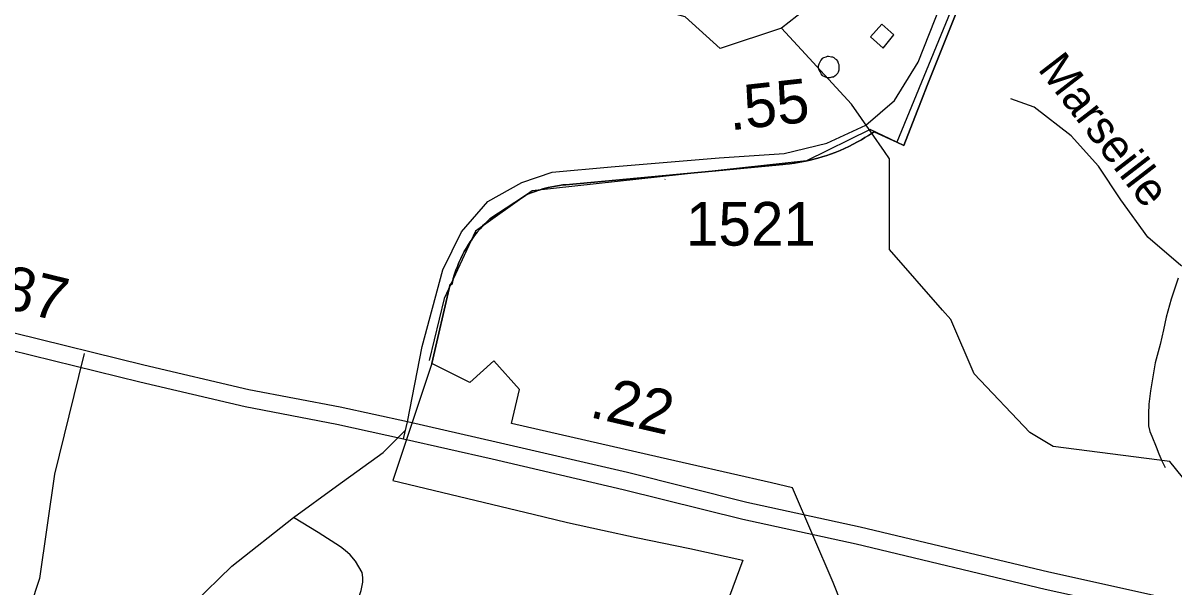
# Model space of a CAD drawing. Extents: x 2001466 to 2224147, y 644118 to 847247.
# Drawn here: x 2052068 to 2055357, y 725199 to 726812 of the extents above; entities that cross this region are included whole.
import ezdxf

# ---------------------------------------------------------------- set-up
doc = ezdxf.new("R2010")
doc.units = 0
for name, color, linetype in [('Exist Boundary Political City Limit New', 7, 'Continuous'), ('Exist Boundary Political City Limit Old', 7, 'Continuous'), ('Exist Hydrographic Creek Single Shore', 7, 'Continuous'), ('Exist Hydrographic Lake Shore', 7, 'Continuous'), ('Exist Hydrographic Misc Water Feature', 7, 'Continuous'), ('Exist Road Non-System Type 51', 7, 'Continuous'), ('Exist Road Non-System Type 51 Label', 7, 'Continuous'), ('Exist Road Primary US Divided Attributed', 7, 'Continuous'), ('Exist Road Primary US Mileage Hundredths English Label', 7, 'Continuous'), ('Exist Road Secondary Mileage Hundredths English Label', 7, 'Continuous'), ('Exist Road Secondary Type 51 Attributed', 7, 'Continuous'), ('Exist Road Secondary Type 51 Number Label', 7, 'Continuous'), ('Map Preparation Boundary City Limit Buffer Line', 7, 'Continuous')]:
    doc.layers.add(name, color=color, linetype=linetype)

msp = doc.modelspace()

# ---------------------------------------------------------------- linework, layer by layer
at = {"layer": 'Exist Boundary Political City Limit New'}
for points in [[(2053236.4, 725838), (2053288.4, 726065), (2053290.2, 726064.6), (2053293.2, 726063.9), (2053293.8, 726066.1), (2053294.1, 726068.1), (2053294.9, 726071), (2053295.1, 726072.1), (2053297.1, 726079.6), (2053297.5, 726080.7), (2053300.2, 726090.2), (2053305, 726104.5), (2053309.1, 726115.8), (2053313.6, 726126.9), (2053319, 726138.7), (2053323.9, 726148.6), (2053329, 726158.3), (2053333.9, 726167.1), (2053340.6, 726178.2), (2053345.5, 726185.8), (2053349.1, 726191), (2053352.2, 726195.6), (2053358.1, 726203.7), (2053365.5, 726213.2), (2053373.9, 726223.1), (2053379.9, 726229.8), (2053383.9, 726234.3), (2053393, 726243.6), (2053401.9, 726251.9), (2053498.1, 726314.5), (2053505, 726319.2), (2053507.8, 726321.1), (2053519.8, 726326), (2053531, 726330.1), (2053541.5, 726333.6), (2053543.2, 726334.1), (2053553, 726337.1), (2053568.5, 726341.1), (2053579.2, 726343.4), (2053590, 726345.5), (2053600.9, 726347.2), (2053610.8, 726348.5), (2053619.1, 726349.4), (2053864.2, 726372.2), (2054037.1, 726388.2), (2054239, 726407.1), (2054246.5, 726407.8), (2054258.5, 726409.1), (2054272.4, 726410.9), (2054288.1, 726413.5), (2054303.9, 726416.5), (2054317.5, 726419.6), (2054328.2, 726422.2), (2054338.9, 726425.1), (2054352.2, 726429), (2054364.6, 726433), (2054376, 726436.9), (2054389.1, 726441.8), (2054403, 726447.5), (2054415.8, 726453.1), (2054427.5, 726458.6), (2054440.1, 726464.9), (2054452.4, 726471.5), (2054463.8, 726477.9), (2054474, 726484.1), (2054484.2, 726490.4), (2054492.5, 726495.9), (2054500, 726501), (2054565.1, 726470.9), (2054585.2, 726461.7), (2054616.5, 726542.4), (2054635.4, 726590.9), (2054651.6, 726632.9), (2054703, 726761.3), (2054764.4, 726915.2)], [(2054764.4, 726915.2), (2054703, 726761.3), (2054651.6, 726632.9), (2054635.4, 726590.9), (2054616.5, 726542.4), (2054585.2, 726461.7), (2054565.1, 726470.9), (2054500, 726501), (2054492.5, 726495.9), (2054484.2, 726490.4), (2054474, 726484.1), (2054463.8, 726477.9), (2054452.4, 726471.5), (2054440.1, 726464.9), (2054427.5, 726458.6), (2054415.8, 726453.1), (2054403, 726447.5), (2054389.1, 726441.8), (2054376, 726436.9), (2054364.6, 726433), (2054352.2, 726429), (2054338.9, 726425.1), (2054328.2, 726422.2), (2054317.5, 726419.6), (2054303.9, 726416.5), (2054288.1, 726413.5), (2054272.4, 726410.9), (2054258.5, 726409.1), (2054246.5, 726407.8), (2054239, 726407.1), (2054037.1, 726388.2), (2053864.2, 726372.2), (2053619.1, 726349.4), (2053610.8, 726348.5), (2053600.9, 726347.2), (2053590, 726345.5), (2053579.2, 726343.4), (2053568.5, 726341.1), (2053553, 726337.1), (2053543.2, 726334.1), (2053541.5, 726333.6), (2053531, 726330.1), (2053519.8, 726326), (2053507.8, 726321.1), (2053505, 726319.2), (2053498.1, 726314.5), (2053401.9, 726251.9), (2053393, 726243.6), (2053383.9, 726234.3), (2053379.9, 726229.8), (2053373.9, 726223.1), (2053365.5, 726213.2), (2053358.1, 726203.7), (2053352.2, 726195.6), (2053349.1, 726191), (2053345.5, 726185.8), (2053340.6, 726178.2), (2053333.9, 726167.1), (2053329, 726158.3), (2053323.9, 726148.6), (2053319, 726138.7), (2053313.6, 726126.9), (2053309.1, 726115.8), (2053305, 726104.5), (2053300.2, 726090.2), (2053297.5, 726080.7), (2053297.1, 726079.6), (2053295.1, 726072.1), (2053294.9, 726071), (2053294.1, 726068.1), (2053293.8, 726066.1), (2053293.2, 726063.9), (2053290.2, 726064.6), (2053288.4, 726065), (2053236.4, 725838)], [(2053236.4, 725838), (2053124.5, 725503.2), (2053526.2, 725406.8), (2053623.9, 725382.9), (2053723.6, 725361.4), (2053820.6, 725339.9), (2053973.9, 725308.5), (2054125.4, 725275.8), (2054022.8, 725000), (2053936.4, 724778.6), (2053905.5, 724726.6)], [(2054673, 724481.2), (2054382.9, 725211.6), (2054266.8, 725482.1), (2054206.8, 725496.6), (2053972.1, 725550.2), (2053888.4, 725569.4), (2053464.1, 725666.5), (2053486.4, 725763.7), (2053412.9, 725845.5), (2053345.1, 725783.7), (2053236.4, 725838)]]:
    msp.add_lwpolyline(points, dxfattribs=at)
at = {"layer": 'Exist Boundary Political City Limit Old'}
msp.add_lwpolyline([(2054721.7, 728995.9), (2054454, 727476.6), (2054832.8, 727492.1), (2054984.1, 727492.1), (2054565, 726470.6), (2054488.9, 726507), (2054307, 726417.7), (2053522.8, 726331.8), (2053360.7, 726216), (2053271.4, 726024.3), (2053228.5, 725847)], dxfattribs=at)
at = {"layer": 'Exist Hydrographic Creek Single Shore'}
for p, q in [((2054292.3, 726735.2), (2054235.1, 726797.3)), ((2054529.5, 726444.6), (2054492.5, 726497.6))]:
    msp.add_line(p, q, dxfattribs=at)
for points in [[(2054492.5, 726497.6), (2054435.1, 726580), (2054292.3, 726735.2)], [(2054544.2, 726228.3), (2054544.2, 726423.6), (2054529.5, 726444.6)], [(2054696, 725990.3), (2054544.2, 726164.3), (2054544.2, 726228.3)], [(2055710, 724658.1), (2055697, 724684.1), (2055695.9, 725123.8), (2055345.1, 725557.5), (2055012.1, 725600.3), (2054945, 725641.1), (2054786.1, 725808.4), (2054719.1, 725963.9), (2054696, 725990.3)]]:
    msp.add_lwpolyline(points, dxfattribs=at)
at = {"layer": 'Exist Hydrographic Lake Shore'}
for points in [[(2054349.8, 728008.1), (2054316.1, 727714.3), (2054308.1, 727520.9), (2054467.1, 727238.8), (2054617.2, 727081.5), (2054609.2, 726973.4), (2054301.2, 726848.4), (2054235.1, 726797.3)], [(2054235.1, 726797.3), (2054060, 726738.6), (2053960.2, 726829.2), (2053775.9, 726880.4)]]:
    msp.add_lwpolyline(points, dxfattribs=at)
at = {"layer": 'Exist Hydrographic Misc Water Feature'}
for points in [[(2054526.1, 726740.2), (2054556.3, 726778.2), (2054522, 726808.1), (2054490.2, 726772.4), (2054526.1, 726740.2)], [(2054370.3, 726716), (2054366, 726716.2), (2054362.3, 726713.9), (2054355.9, 726712), (2054352.2, 726710.2), (2054348.1, 726705.9), (2054346.3, 726702.1), (2054344.2, 726698), (2054342.4, 726694.2), (2054340.5, 726688), (2054340.3, 726684), (2054342.2, 726678), (2054344.2, 726674.1), (2054346.5, 726670.1), (2054348.3, 726666.1), (2054352.2, 726661.9), (2054356.3, 726660.1), (2054360.6, 726658.2), (2054366.2, 726656.1), (2054370.5, 726655.9), (2054374.4, 726656.1), (2054380.1, 726658.1), (2054384.4, 726658.2), (2054388.5, 726662.1), (2054392.2, 726663.9), (2054396.3, 726668.2), (2054398.2, 726672), (2054400.4, 726678.1), (2054400.4, 726682.2), (2054400.4, 726688.2), (2054400.2, 726691.9), (2054398.4, 726696.3), (2054396.5, 726702.2), (2054394.1, 726706.2), (2054390.2, 726708.1), (2054386.1, 726711.9), (2054382.4, 726714.1), (2054378.5, 726713.9), (2054370.3, 726716)], [(2055369.3, 726082.1), (2055349.4, 726021.9), (2055335.3, 725970.1), (2055327.5, 725933.9), (2055317.6, 725892), (2055303.9, 725839.8), (2055295.7, 725793.9), (2055289.7, 725760), (2055285.8, 725722), (2055284.2, 725693.9), (2055284, 725670), (2055284, 725659.8), (2055288.1, 725643.8), (2055293.8, 725630), (2055306.3, 725600.1), (2055313.9, 725579.8), (2055322.1, 725559.9), (2055328.3, 725548), (2055332, 725540.2)]]:
    msp.add_lwpolyline(points, dxfattribs=at)
at = {"layer": 'Exist Road Non-System Type 51'}
for p, q in [((2053901.7, 726363.9), (2053902.9, 726365)), ((2052242, 725866.5), (2052226, 725800.8))]:
    msp.add_line(p, q, dxfattribs=at)
for points in [[(2055603.4, 726045.8), (2055497.2, 726075), (2055435.2, 726092.7), (2055377.2, 726118.7), (2055282.6, 726199), (2055205.3, 726305.6), (2055141.7, 726402.8), (2055063.2, 726488.8), (2054957.4, 726570.9), (2054891, 726595.2)], [(2052226, 725800.8), (2052158.1, 725521.2), (2052114.8, 725223.5), (2052087.7, 725141.7)], [(2052840.8, 725397.8), (2052963.9, 725487.3), (2053096.7, 725583.7), (2053160.7, 725646.9)], [(2052358.6, 724840.7), (2052352.1, 724888.2), (2052373.6, 724964.1), (2052396, 724994), (2052433.4, 725031.4), (2052478.3, 725072.5), (2052555.2, 725151.3), (2052664.5, 725258.1), (2052840.8, 725397.8)], [(2052971.6, 725016.4), (2053000.5, 725101.1), (2053021.6, 725152.6), (2053034.3, 725188.4), (2053038.8, 725212.3), (2053039.1, 725226.3), (2053037.4, 725240.3), (2053018, 725272.7), (2053002.4, 725291), (2052988.6, 725303.3), (2052974.9, 725313.6), (2052911.7, 725354.9), (2052840.8, 725397.8)]]:
    msp.add_lwpolyline(points, dxfattribs=at)
at = {"layer": 'Exist Road Primary US Divided Attributed'}
for points in [[(2053166.2, 725670.9), (2052974.2, 725712.8), (2052712.9, 725762.7), (2052412.6, 725833.4), (2052042.1, 725925.1), (2051784, 725995.7), (2051497.1, 726090.3), (2051065.6, 726257.6), (2050785.8, 726363.8), (2050532.1, 726468.2), (2050167.4, 726608.9), (2049893.2, 726724), (2049632.4, 726825.7), (2049153, 727015.6), (2048844.3, 727134.6)], [(2048819.4, 727082.8), (2049087.8, 726958.1), (2049622.8, 726745.1), (2049862.5, 726651.1), (2050157.9, 726537.9), (2050510.7, 726395.9), (2050779.2, 726290.4), (2051045.7, 726184.8), (2051450.3, 726035.2), (2051741.8, 725937.3), (2052029.7, 725877.5), (2052401.1, 725785.6), (2052702.6, 725714.6), (2052964.3, 725664.6), (2053155.2, 725622.9)], [(2057951.1, 724548.8), (2057630.4, 724640.2), (2057144.3, 724749.7), (2056639, 724878.5), (2056241.3, 724968.8), (2055880.6, 725052.6), (2055364.8, 725160.5), (2054999.8, 725240.9), (2054460, 725369.7), (2054136.7, 725440.6), (2053794.9, 725525.9), (2053419.7, 725612.9), (2053166.2, 725670.9)], [(2053155.2, 725622.9), (2053408.6, 725564.9), (2053783.3, 725478), (2054125.4, 725392.6), (2054449, 725321.8), (2054988.8, 725192.9), (2055354.4, 725112.4), (2055870, 725004.5), (2056230.3, 724920.8), (2056627.5, 724830.7), (2057132.8, 724701.9), (2057618.6, 724592.4), (2057938.9, 724506)]]:
    msp.add_lwpolyline(points, dxfattribs=at)
at = {"layer": 'Exist Road Secondary Type 51 Attributed'}
for points in [[(2053166.2, 725670.9), (2053208.1, 725886.4), (2053267.6, 726105.4), (2053320.7, 726214.9), (2053396.4, 726301), (2053492.9, 726355.8), (2053579.8, 726384.8), (2053748.8, 726400.9), (2054057.7, 726426.6), (2054242.8, 726438.7), (2054365.1, 726467.7), (2054476.1, 726519.2), (2054558.2, 726590.1), (2054625.8, 726699.6), (2054806, 727156.1), (2054904.2, 727388), (2054941.4, 727488.9)], [(2053155.2, 725622.9), (2053166.2, 725670.9)]]:
    msp.add_lwpolyline(points, dxfattribs=at)
at = {"layer": 'Map Preparation Boundary City Limit Buffer Line'}
for points in [[(2053236.4, 725838), (2053288.4, 726065), (2053290.2, 726064.6), (2053293.2, 726063.9), (2053293.8, 726066.1), (2053294.1, 726068.1), (2053294.9, 726071), (2053295.1, 726072.1), (2053297.1, 726079.6), (2053297.5, 726080.7), (2053300.2, 726090.2), (2053305, 726104.5), (2053309.1, 726115.8), (2053313.6, 726126.9), (2053319, 726138.7), (2053323.9, 726148.6), (2053329, 726158.3), (2053333.9, 726167.1), (2053340.6, 726178.2), (2053345.5, 726185.8), (2053349.1, 726191), (2053352.2, 726195.6), (2053358.1, 726203.7), (2053365.5, 726213.2), (2053373.9, 726223.1), (2053379.9, 726229.8), (2053383.9, 726234.3), (2053393, 726243.6), (2053401.9, 726251.9), (2053498.1, 726314.5), (2053505, 726319.2), (2053507.8, 726321.1), (2053519.8, 726326), (2053531, 726330.1), (2053541.5, 726333.6), (2053543.2, 726334.1), (2053553, 726337.1), (2053568.5, 726341.1), (2053579.2, 726343.4), (2053590, 726345.5), (2053600.9, 726347.2), (2053610.8, 726348.5), (2053619.1, 726349.4), (2053864.2, 726372.2), (2054037.1, 726388.2), (2054239, 726407.1), (2054246.5, 726407.8), (2054258.5, 726409.1), (2054272.4, 726410.9), (2054288.1, 726413.5), (2054303.9, 726416.5), (2054317.5, 726419.6), (2054328.2, 726422.2), (2054338.9, 726425.1), (2054352.2, 726429), (2054364.6, 726433), (2054376, 726436.9), (2054389.1, 726441.8), (2054403, 726447.5), (2054415.8, 726453.1), (2054427.5, 726458.6), (2054440.1, 726464.9), (2054452.4, 726471.5), (2054463.8, 726477.9), (2054474, 726484.1), (2054484.2, 726490.4), (2054492.5, 726495.9), (2054500, 726501), (2054565.1, 726470.9), (2054585.2, 726461.7), (2054616.5, 726542.4), (2054635.4, 726590.9), (2054651.6, 726632.9), (2054703, 726761.3), (2054764.4, 726915.2)], [(2054764.4, 726915.2), (2054703, 726761.3), (2054651.6, 726632.9), (2054635.4, 726590.9), (2054616.5, 726542.4), (2054585.2, 726461.7), (2054565.1, 726470.9), (2054500, 726501), (2054492.5, 726495.9), (2054484.2, 726490.4), (2054474, 726484.1), (2054463.8, 726477.9), (2054452.4, 726471.5), (2054440.1, 726464.9), (2054427.5, 726458.6), (2054415.8, 726453.1), (2054403, 726447.5), (2054389.1, 726441.8), (2054376, 726436.9), (2054364.6, 726433), (2054352.2, 726429), (2054338.9, 726425.1), (2054328.2, 726422.2), (2054317.5, 726419.6), (2054303.9, 726416.5), (2054288.1, 726413.5), (2054272.4, 726410.9), (2054258.5, 726409.1), (2054246.5, 726407.8), (2054239, 726407.1), (2054037.1, 726388.2), (2053864.2, 726372.2), (2053619.1, 726349.4), (2053610.8, 726348.5), (2053600.9, 726347.2), (2053590, 726345.5), (2053579.2, 726343.4), (2053568.5, 726341.1), (2053553, 726337.1), (2053543.2, 726334.1), (2053541.5, 726333.6), (2053531, 726330.1), (2053519.8, 726326), (2053507.8, 726321.1), (2053505, 726319.2), (2053498.1, 726314.5), (2053401.9, 726251.9), (2053393, 726243.6), (2053383.9, 726234.3), (2053379.9, 726229.8), (2053373.9, 726223.1), (2053365.5, 726213.2), (2053358.1, 726203.7), (2053352.2, 726195.6), (2053349.1, 726191), (2053345.5, 726185.8), (2053340.6, 726178.2), (2053333.9, 726167.1), (2053329, 726158.3), (2053323.9, 726148.6), (2053319, 726138.7), (2053313.6, 726126.9), (2053309.1, 726115.8), (2053305, 726104.5), (2053300.2, 726090.2), (2053297.5, 726080.7), (2053297.1, 726079.6), (2053295.1, 726072.1), (2053294.9, 726071), (2053294.1, 726068.1), (2053293.8, 726066.1), (2053293.2, 726063.9), (2053290.2, 726064.6), (2053288.4, 726065), (2053236.4, 725838)], [(2053236.4, 725838), (2053124.5, 725503.2), (2053526.2, 725406.8), (2053623.9, 725382.9), (2053723.6, 725361.4), (2053820.6, 725339.9), (2053973.9, 725308.5), (2054125.4, 725275.8), (2054022.8, 725000), (2053936.4, 724778.6), (2053905.5, 724726.6)], [(2054673, 724481.2), (2054382.9, 725211.6), (2054266.8, 725482.1), (2054206.8, 725496.6), (2053972.1, 725550.2), (2053888.4, 725569.4), (2053464.1, 725666.5), (2053486.4, 725763.7), (2053412.9, 725845.5), (2053345.1, 725783.7), (2053236.4, 725838)]]:
    msp.add_lwpolyline(points, dxfattribs=at)

# ---------------------------------------------------------------- texts
at = {"layer": 'Exist Road Non-System Type 51 Label'}
msp.add_text('Marseille', height=95, rotation=307.6298, dxfattribs=at).set_placement((2054965.7, 726679.7))
at = {"layer": 'Exist Road Primary US Mileage Hundredths English Label'}
for s, rotation, p in [('.87', 346.1006, (2051951.8, 726011.8)), ('.22', 346.9427, (2053683.4, 725685.5))]:
    msp.add_text(s, height=125, rotation=rotation, dxfattribs=at).set_placement(p)
at = {"layer": 'Exist Road Secondary Mileage Hundredths English Label'}
msp.add_text('.55', height=125, rotation=6.3418, dxfattribs=at).set_placement((2054089, 726504.4))
at = {"layer": 'Exist Road Secondary Type 51 Number Label'}
msp.add_text('1521', height=125, dxfattribs=at).set_placement((2053962.2, 726175))

doc.saveas('drawing.dxf')
